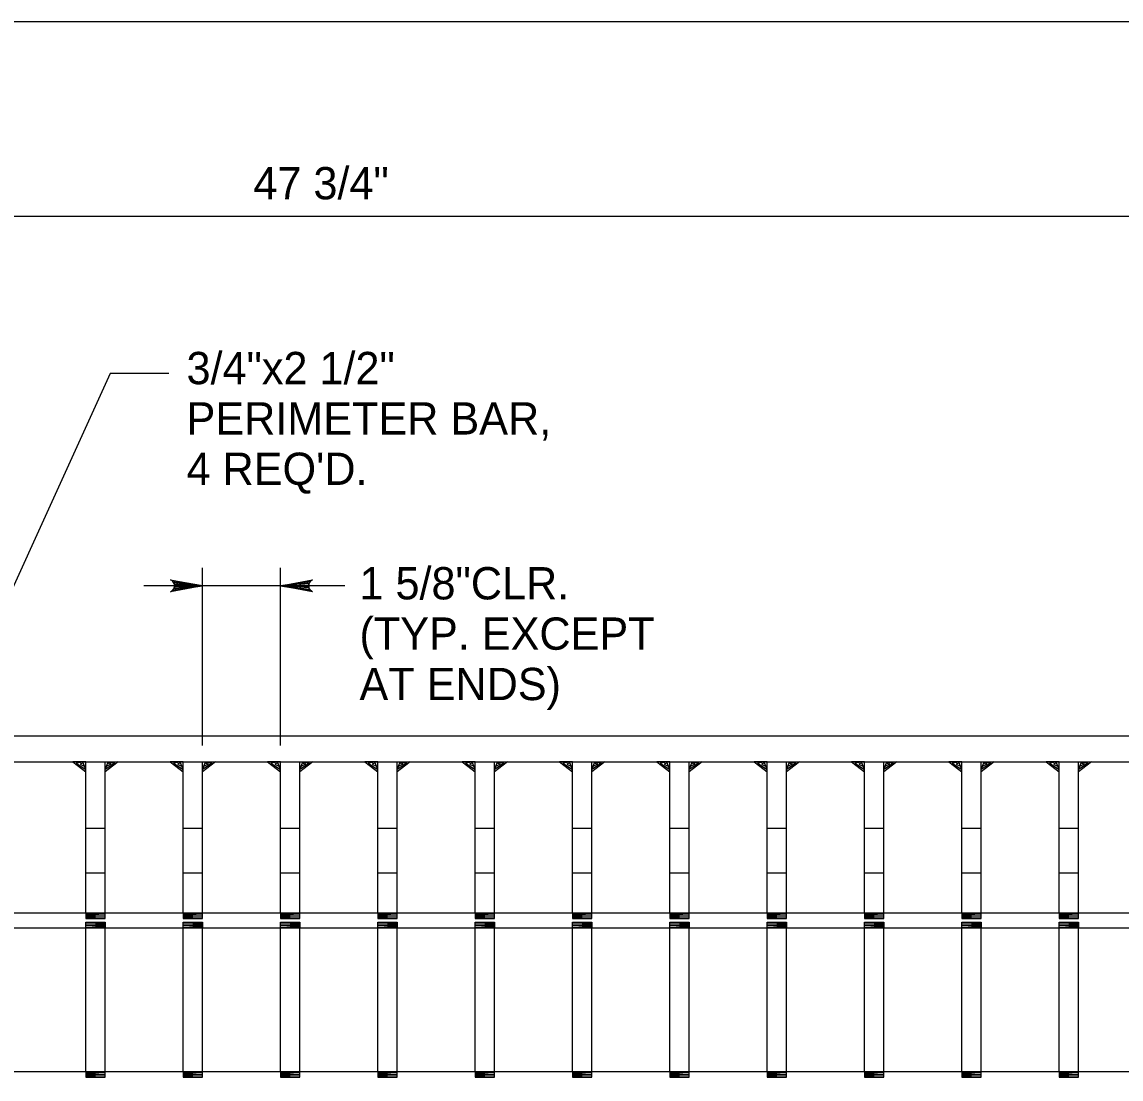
# Model space of a CAD drawing. Extents: x 2087776 to 2104538, y 970919 to 982612.
# Drawn here: x 2099347.9 to 2099683, y 980292 to 980614.2 of the extents above; entities that cross this region are included whole.
import ezdxf

# ---------------------------------------------------------------- set-up
doc = ezdxf.new("R2010")
doc.units = 0
doc.layers.add('1', color=7, linetype='Continuous')

msp = doc.modelspace()

# ---------------------------------------------------------------- linework, layer by layer
at = {"layer": '1'}
for p, q in [((2099824.11, 980554.93), (2099124.34, 980554.93)), ((2099403, 980393.63), (2099403, 980447.86)), ((2099426.77, 980393.63), (2099426.77, 980447.86)), ((2099446.35, 980442.35), (2099385.1, 980442.35)), ((2099124.34, 980396.59), (2099824.11, 980396.59)), ((2099124.34, 980388.71), (2099816.23, 980388.71)), ((2099367.42, 980342.64), (2099367.42, 980388.71)), ((2099373.33, 980342.64), (2099373.33, 980388.71)), ((2099397.09, 980342.64), (2099397.09, 980388.71)), ((2099403, 980342.64), (2099403, 980388.71)), ((2099426.77, 980342.64), (2099426.77, 980388.71)), ((2099432.67, 980342.64), (2099432.67, 980388.71)), ((2099456.44, 980342.64), (2099456.44, 980388.71)), ((2099462.34, 980342.64), (2099462.34, 980388.71)), ((2099486.11, 980342.64), (2099486.11, 980388.71)), ((2099492.02, 980342.64), (2099492.02, 980388.71)), ((2099515.78, 980342.64), (2099515.78, 980388.71)), ((2099521.69, 980342.64), (2099521.69, 980388.71)), ((2099545.45, 980342.64), (2099545.45, 980388.71)), ((2099551.36, 980342.64), (2099551.36, 980388.71)), ((2099575.13, 980342.64), (2099575.13, 980388.71)), ((2099581.03, 980342.64), (2099581.03, 980388.71)), ((2099604.8, 980342.64), (2099604.8, 980388.71)), ((2099610.7, 980342.64), (2099610.7, 980388.71)), ((2099634.47, 980342.64), (2099634.47, 980388.71)), ((2099640.37, 980342.64), (2099640.37, 980388.71)), ((2099664.14, 980342.64), (2099664.14, 980388.71)), ((2099670.05, 980342.64), (2099670.05, 980388.71)), ((2099367.42, 980368.4), (2099373.33, 980368.4)), ((2099397.09, 980368.4), (2099403, 980368.4)), ((2099426.77, 980368.4), (2099432.67, 980368.4)), ((2099456.44, 980368.4), (2099462.34, 980368.4)), ((2099486.11, 980368.4), (2099492.02, 980368.4)), ((2099515.78, 980368.4), (2099521.69, 980368.4)), ((2099545.45, 980368.4), (2099551.36, 980368.4)), ((2099575.13, 980368.4), (2099581.03, 980368.4)), ((2099604.8, 980368.4), (2099610.7, 980368.4)), ((2099634.47, 980368.4), (2099640.37, 980368.4)), ((2099664.14, 980368.4), (2099670.05, 980368.4)), ((2099367.42, 980354.86), (2099373.33, 980354.86)), ((2099397.09, 980354.86), (2099403, 980354.86)), ((2099426.77, 980354.86), (2099432.67, 980354.86)), ((2099456.44, 980354.86), (2099462.34, 980354.86)), ((2099486.11, 980354.86), (2099492.02, 980354.86)), ((2099515.78, 980354.86), (2099521.69, 980354.86)), ((2099545.45, 980354.86), (2099551.36, 980354.86)), ((2099575.13, 980354.86), (2099581.03, 980354.86)), ((2099604.8, 980354.86), (2099610.7, 980354.86)), ((2099634.47, 980354.86), (2099640.37, 980354.86)), ((2099664.14, 980354.86), (2099670.05, 980354.86)), ((2099132.22, 980342.64), (2099816.23, 980342.64)), ((2099367.42, 980340.88), (2099373.33, 980340.88)), ((2099397.09, 980340.88), (2099403, 980340.88)), ((2099426.77, 980340.88), (2099432.67, 980340.88)), ((2099456.44, 980340.88), (2099462.34, 980340.88)), ((2099486.11, 980340.88), (2099492.02, 980340.88)), ((2099515.78, 980340.88), (2099521.69, 980340.88)), ((2099545.45, 980340.88), (2099551.36, 980340.88)), ((2099575.13, 980340.88), (2099581.03, 980340.88)), ((2099604.8, 980340.88), (2099610.7, 980340.88)), ((2099634.47, 980340.88), (2099640.37, 980340.88)), ((2099664.14, 980340.88), (2099670.05, 980340.88)), ((2099132.22, 980338.06), (2099816.23, 980338.06)), ((2099367.42, 980339.82), (2099373.33, 980339.82)), ((2099367.42, 980294.26), (2099367.42, 980338.06)), ((2099373.33, 980294.26), (2099373.33, 980338.06)), ((2099397.09, 980339.82), (2099403, 980339.82)), ((2099397.09, 980294.26), (2099397.09, 980338.06)), ((2099403, 980294.26), (2099403, 980338.06)), ((2099426.77, 980339.82), (2099432.67, 980339.82)), ((2099426.77, 980294.26), (2099426.77, 980338.06)), ((2099432.67, 980294.26), (2099432.67, 980338.06)), ((2099456.44, 980339.82), (2099462.34, 980339.82)), ((2099456.44, 980294.26), (2099456.44, 980338.06)), ((2099462.34, 980294.26), (2099462.34, 980338.06)), ((2099486.11, 980339.82), (2099492.02, 980339.82)), ((2099486.11, 980294.26), (2099486.11, 980338.06)), ((2099492.02, 980294.26), (2099492.02, 980338.06)), ((2099515.78, 980339.82), (2099521.69, 980339.82)), ((2099515.78, 980294.26), (2099515.78, 980338.06)), ((2099521.69, 980294.26), (2099521.69, 980338.06)), ((2099545.45, 980339.82), (2099551.36, 980339.82)), ((2099545.45, 980294.26), (2099545.45, 980338.06)), ((2099551.36, 980294.26), (2099551.36, 980338.06)), ((2099575.13, 980339.82), (2099581.03, 980339.82)), ((2099575.13, 980294.26), (2099575.13, 980338.06)), ((2099581.03, 980294.26), (2099581.03, 980338.06)), ((2099604.8, 980339.82), (2099610.7, 980339.82)), ((2099604.8, 980294.26), (2099604.8, 980338.06)), ((2099610.7, 980294.26), (2099610.7, 980338.06)), ((2099634.47, 980339.82), (2099640.37, 980339.82)), ((2099634.47, 980294.26), (2099634.47, 980338.06)), ((2099640.37, 980294.26), (2099640.37, 980338.06)), ((2099664.14, 980339.82), (2099670.05, 980339.82)), ((2099664.14, 980294.26), (2099664.14, 980338.06)), ((2099670.05, 980294.26), (2099670.05, 980338.06)), ((2099132.22, 980294.26), (2099816.23, 980294.26)), ((2099367.42, 980292.5), (2099373.33, 980292.5)), ((2099397.09, 980292.5), (2099403, 980292.5)), ((2099426.77, 980292.5), (2099432.67, 980292.5)), ((2099456.44, 980292.5), (2099462.34, 980292.5)), ((2099486.11, 980292.5), (2099492.02, 980292.5)), ((2099515.78, 980292.5), (2099521.69, 980292.5)), ((2099545.45, 980292.5), (2099551.36, 980292.5)), ((2099575.13, 980292.5), (2099581.03, 980292.5)), ((2099604.8, 980292.5), (2099610.7, 980292.5)), ((2099634.47, 980292.5), (2099640.37, 980292.5)), ((2099664.14, 980292.5), (2099670.05, 980292.5))]:
    msp.add_line(p, q, dxfattribs=at)
for points in [[(2101519.11, 978763.82), (2101519.11, 980614.22), (2098940.37, 980614.22), (2098940.37, 978763.82), (2101519.11, 978763.82), (2101519.11, 978850.3), (2100862.94, 978850.3), (2100862.94, 979062.5), (2101519.11, 979062.5), (2101519.11, 979157.53), (2100862.94, 979157.53), (2100862.94, 978763.82), (2101121.48, 978763.82), (2101121.48, 978850.3), (2101121.48, 978763.82), (2101374.1, 978763.82), (2101374.1, 978850.3), (2101374.1, 978809.9), (2101519.11, 978809.9)], [(2099392.72, 980507.04), (2099374.8, 980507.04), (2099324.48, 980396.59)], [(2099403, 980442.35), (2099393.21, 980440.51), (2099393.59, 980440.77), (2099393.97, 980441.03), (2099394.16, 980441.36), (2099394.36, 980441.69), (2099394.41, 980442.02), (2099394.47, 980442.35), (2099394.41, 980442.67), (2099394.36, 980443), (2099394.16, 980443.33), (2099393.97, 980443.66), (2099393.59, 980443.92), (2099393.21, 980444.18), (2099403, 980442.35), (2099393.59, 980443.92), (2099393.97, 980443.66), (2099403, 980442.35), (2099394.16, 980443.33), (2099394.36, 980443), (2099403, 980442.35), (2099394.41, 980442.67), (2099394.47, 980442.35), (2099403, 980442.35), (2099394.41, 980442.02), (2099394.36, 980441.69), (2099403, 980442.35), (2099394.16, 980441.36), (2099393.97, 980441.03), (2099403, 980442.35), (2099393.59, 980440.77)], [(2099426.77, 980442.35), (2099436.55, 980444.18), (2099436.17, 980443.92), (2099435.8, 980443.66), (2099435.6, 980443.33), (2099435.41, 980443), (2099435.35, 980442.67), (2099435.3, 980442.35), (2099435.35, 980442.02), (2099435.41, 980441.69), (2099435.6, 980441.36), (2099435.8, 980441.03), (2099436.17, 980440.77), (2099436.55, 980440.51), (2099426.77, 980442.35), (2099436.17, 980440.77), (2099435.8, 980441.03), (2099426.77, 980442.35), (2099435.6, 980441.36), (2099435.41, 980441.69), (2099426.77, 980442.35), (2099435.35, 980442.02), (2099435.3, 980442.35), (2099426.77, 980442.35), (2099435.35, 980442.67), (2099435.41, 980443), (2099426.77, 980442.35), (2099435.6, 980443.33), (2099435.8, 980443.66), (2099426.77, 980442.35), (2099436.17, 980443.92)], [(2099367.42, 980388.71), (2099363.48, 980388.71), (2099367.42, 980385.66), (2099367.42, 980388.71), (2099364.51, 980388.3), (2099367.41, 980386.34), (2099366.64, 980388.36), (2099365.73, 980388), (2099366.95, 980387.35)], [(2099373.33, 980388.71), (2099377.26, 980388.71), (2099373.33, 980385.66), (2099373.33, 980388.71), (2099376.24, 980388.3), (2099373.34, 980386.34), (2099374.11, 980388.36), (2099375.02, 980388), (2099373.8, 980387.35)], [(2099397.09, 980388.71), (2099393.16, 980388.71), (2099397.09, 980385.66), (2099397.09, 980388.71), (2099394.18, 980388.3), (2099397.08, 980386.34), (2099396.31, 980388.36), (2099395.4, 980388), (2099396.62, 980387.35)], [(2099403, 980388.71), (2099406.94, 980388.71), (2099403, 980385.66), (2099403, 980388.71), (2099405.91, 980388.3), (2099403.01, 980386.34), (2099403.78, 980388.36), (2099404.69, 980388), (2099403.47, 980387.35)], [(2099426.77, 980388.71), (2099422.83, 980388.71), (2099426.77, 980385.66), (2099426.77, 980388.71), (2099423.85, 980388.3), (2099426.75, 980386.34), (2099425.98, 980388.36), (2099425.07, 980388), (2099426.29, 980387.35)], [(2099432.67, 980388.71), (2099436.61, 980388.71), (2099432.67, 980385.66), (2099432.67, 980388.71), (2099435.58, 980388.3), (2099432.68, 980386.34), (2099433.45, 980388.36), (2099434.36, 980388), (2099433.14, 980387.35)], [(2099456.44, 980388.71), (2099452.5, 980388.71), (2099456.44, 980385.66), (2099456.44, 980388.71), (2099453.52, 980388.3), (2099456.42, 980386.34), (2099455.66, 980388.36), (2099454.74, 980388), (2099455.97, 980387.35)], [(2099462.34, 980388.71), (2099466.28, 980388.71), (2099462.34, 980385.66), (2099462.34, 980388.71), (2099465.26, 980388.3), (2099462.36, 980386.34), (2099463.12, 980388.36), (2099464.04, 980388), (2099462.82, 980387.35)], [(2099486.11, 980388.71), (2099482.17, 980388.71), (2099486.11, 980385.66), (2099486.11, 980388.71), (2099483.2, 980388.3), (2099486.1, 980386.34), (2099485.33, 980388.36), (2099484.42, 980388), (2099485.64, 980387.35)], [(2099492.02, 980388.71), (2099495.95, 980388.71), (2099492.02, 980385.66), (2099492.02, 980388.71), (2099494.93, 980388.3), (2099492.03, 980386.34), (2099492.8, 980388.36), (2099493.71, 980388), (2099492.49, 980387.35)], [(2099515.78, 980388.71), (2099511.84, 980388.71), (2099515.78, 980385.66), (2099515.78, 980388.71), (2099512.87, 980388.3), (2099515.77, 980386.34), (2099515, 980388.36), (2099514.09, 980388), (2099515.31, 980387.35)], [(2099521.69, 980388.71), (2099525.62, 980388.71), (2099521.69, 980385.66), (2099521.69, 980388.71), (2099524.6, 980388.3), (2099521.7, 980386.34), (2099522.47, 980388.36), (2099523.38, 980388), (2099522.16, 980387.35)], [(2099545.45, 980388.71), (2099541.52, 980388.71), (2099545.45, 980385.66), (2099545.45, 980388.71), (2099542.54, 980388.3), (2099545.44, 980386.34), (2099544.67, 980388.36), (2099543.76, 980388), (2099544.98, 980387.35)], [(2099551.36, 980388.71), (2099555.3, 980388.71), (2099551.36, 980385.66), (2099551.36, 980388.71), (2099554.27, 980388.3), (2099551.37, 980386.34), (2099552.14, 980388.36), (2099553.05, 980388), (2099551.83, 980387.35)], [(2099575.13, 980388.71), (2099571.19, 980388.71), (2099575.13, 980385.66), (2099575.13, 980388.71), (2099572.21, 980388.3), (2099575.11, 980386.34), (2099574.34, 980388.36), (2099573.43, 980388), (2099574.65, 980387.35)], [(2099581.03, 980388.71), (2099584.97, 980388.71), (2099581.03, 980385.66), (2099581.03, 980388.71), (2099583.94, 980388.3), (2099581.04, 980386.34), (2099581.81, 980388.36), (2099582.72, 980388), (2099581.5, 980387.35)], [(2099604.8, 980388.71), (2099600.86, 980388.71), (2099604.8, 980385.66), (2099604.8, 980388.71), (2099601.88, 980388.3), (2099604.78, 980386.34), (2099604.02, 980388.36), (2099603.1, 980388), (2099604.32, 980387.35)], [(2099610.7, 980388.71), (2099614.64, 980388.71), (2099610.7, 980385.66), (2099610.7, 980388.71), (2099613.62, 980388.3), (2099610.72, 980386.34), (2099611.48, 980388.36), (2099612.4, 980388), (2099611.18, 980387.35)], [(2099634.47, 980388.71), (2099630.53, 980388.71), (2099634.47, 980385.66), (2099634.47, 980388.71), (2099631.56, 980388.3), (2099634.46, 980386.34), (2099633.69, 980388.36), (2099632.78, 980388), (2099634, 980387.35)], [(2099640.37, 980388.71), (2099644.31, 980388.71), (2099640.37, 980385.66), (2099640.37, 980388.71), (2099643.29, 980388.3), (2099640.39, 980386.34), (2099641.16, 980388.36), (2099642.07, 980388), (2099640.85, 980387.35)], [(2099664.14, 980388.71), (2099660.2, 980388.71), (2099664.14, 980385.66), (2099664.14, 980388.71), (2099661.23, 980388.3), (2099664.13, 980386.34), (2099663.36, 980388.36), (2099662.45, 980388), (2099663.67, 980387.35)], [(2099670.05, 980388.71), (2099673.98, 980388.71), (2099670.05, 980385.66), (2099670.05, 980388.71), (2099672.96, 980388.3), (2099670.06, 980386.34), (2099670.83, 980388.36), (2099671.74, 980388), (2099670.52, 980387.35)], [(2099367.42, 980342.64), (2099367.42, 980340.88), (2099373.33, 980340.88), (2099373.33, 980342.64), (2099367.42, 980342.4), (2099373.33, 980342.24), (2099367.43, 980341.95), (2099373.33, 980341.74), (2099367.42, 980341.51), (2099373.33, 980341.29), (2099367.42, 980341.15), (2099373.33, 980340.88)], [(2099397.09, 980342.64), (2099397.09, 980340.88), (2099403, 980340.88), (2099403, 980342.64), (2099397.09, 980342.4), (2099403, 980342.24), (2099397.1, 980341.95), (2099403, 980341.74), (2099397.09, 980341.51), (2099403, 980341.29), (2099397.09, 980341.15), (2099403, 980340.88)], [(2099426.77, 980342.64), (2099426.77, 980340.88), (2099432.67, 980340.88), (2099432.67, 980342.64), (2099426.77, 980342.4), (2099432.67, 980342.24), (2099426.78, 980341.95), (2099432.67, 980341.74), (2099426.77, 980341.51), (2099432.67, 980341.29), (2099426.77, 980341.15), (2099432.67, 980340.88)], [(2099456.44, 980342.64), (2099456.44, 980340.88), (2099462.34, 980340.88), (2099462.34, 980342.64), (2099456.44, 980342.4), (2099462.34, 980342.24), (2099456.45, 980341.95), (2099462.34, 980341.74), (2099456.44, 980341.51), (2099462.34, 980341.29), (2099456.44, 980341.15), (2099462.34, 980340.88)], [(2099486.11, 980342.64), (2099486.11, 980340.88), (2099492.02, 980340.88), (2099492.02, 980342.64), (2099486.11, 980342.4), (2099492.02, 980342.24), (2099486.12, 980341.95), (2099492.02, 980341.74), (2099486.11, 980341.51), (2099492.02, 980341.29), (2099486.11, 980341.15), (2099492.02, 980340.88)], [(2099515.78, 980342.64), (2099515.78, 980340.88), (2099521.69, 980340.88), (2099521.69, 980342.64), (2099515.78, 980342.4), (2099521.69, 980342.24), (2099515.79, 980341.95), (2099521.69, 980341.74), (2099515.78, 980341.51), (2099521.69, 980341.29), (2099515.78, 980341.15), (2099521.69, 980340.88)], [(2099545.45, 980342.64), (2099545.45, 980340.88), (2099551.36, 980340.88), (2099551.36, 980342.64), (2099545.45, 980342.4), (2099551.36, 980342.24), (2099545.46, 980341.95), (2099551.36, 980341.74), (2099545.45, 980341.51), (2099551.36, 980341.29), (2099545.45, 980341.15), (2099551.36, 980340.88)], [(2099575.13, 980342.64), (2099575.13, 980340.88), (2099581.03, 980340.88), (2099581.03, 980342.64), (2099575.13, 980342.4), (2099581.03, 980342.24), (2099575.13, 980341.95), (2099581.03, 980341.74), (2099575.13, 980341.51), (2099581.03, 980341.29), (2099575.13, 980341.15), (2099581.03, 980340.88)], [(2099604.8, 980342.64), (2099604.8, 980340.88), (2099610.7, 980340.88), (2099610.7, 980342.64), (2099604.8, 980342.4), (2099610.7, 980342.24), (2099604.81, 980341.95), (2099610.7, 980341.74), (2099604.8, 980341.51), (2099610.7, 980341.29), (2099604.8, 980341.15), (2099610.7, 980340.88)], [(2099634.47, 980342.64), (2099634.47, 980340.88), (2099640.37, 980340.88), (2099640.37, 980342.64), (2099634.47, 980342.4), (2099640.37, 980342.24), (2099634.48, 980341.95), (2099640.37, 980341.74), (2099634.47, 980341.51), (2099640.37, 980341.29), (2099634.47, 980341.15), (2099640.37, 980340.88)], [(2099664.14, 980342.64), (2099664.14, 980340.88), (2099670.05, 980340.88), (2099670.05, 980342.64), (2099664.14, 980342.4), (2099670.05, 980342.24), (2099664.15, 980341.95), (2099670.05, 980341.74), (2099664.14, 980341.51), (2099670.05, 980341.29), (2099664.14, 980341.15), (2099670.05, 980340.88)], [(2099367.42, 980338.06), (2099367.42, 980339.82), (2099373.33, 980339.82), (2099373.33, 980338.06), (2099367.42, 980338.3), (2099373.33, 980338.46), (2099367.43, 980338.74), (2099373.33, 980338.96), (2099367.42, 980339.19), (2099373.33, 980339.41), (2099367.42, 980339.54), (2099373.33, 980339.82)], [(2099397.09, 980338.06), (2099397.09, 980339.82), (2099403, 980339.82), (2099403, 980338.06), (2099397.09, 980338.3), (2099403, 980338.46), (2099397.1, 980338.74), (2099403, 980338.96), (2099397.09, 980339.19), (2099403, 980339.41), (2099397.09, 980339.54), (2099403, 980339.82)], [(2099426.77, 980338.06), (2099426.77, 980339.82), (2099432.67, 980339.82), (2099432.67, 980338.06), (2099426.77, 980338.3), (2099432.67, 980338.46), (2099426.78, 980338.74), (2099432.67, 980338.96), (2099426.77, 980339.19), (2099432.67, 980339.41), (2099426.77, 980339.54), (2099432.67, 980339.82)], [(2099456.44, 980338.06), (2099456.44, 980339.82), (2099462.34, 980339.82), (2099462.34, 980338.06), (2099456.44, 980338.3), (2099462.34, 980338.46), (2099456.45, 980338.74), (2099462.34, 980338.96), (2099456.44, 980339.19), (2099462.34, 980339.41), (2099456.44, 980339.54), (2099462.34, 980339.82)], [(2099486.11, 980338.06), (2099486.11, 980339.82), (2099492.02, 980339.82), (2099492.02, 980338.06), (2099486.11, 980338.3), (2099492.02, 980338.46), (2099486.12, 980338.74), (2099492.02, 980338.96), (2099486.11, 980339.19), (2099492.02, 980339.41), (2099486.11, 980339.54), (2099492.02, 980339.82)], [(2099515.78, 980338.06), (2099515.78, 980339.82), (2099521.69, 980339.82), (2099521.69, 980338.06), (2099515.78, 980338.3), (2099521.69, 980338.46), (2099515.79, 980338.74), (2099521.69, 980338.96), (2099515.78, 980339.19), (2099521.69, 980339.41), (2099515.78, 980339.54), (2099521.69, 980339.82)], [(2099545.45, 980338.06), (2099545.45, 980339.82), (2099551.36, 980339.82), (2099551.36, 980338.06), (2099545.45, 980338.3), (2099551.36, 980338.46), (2099545.46, 980338.74), (2099551.36, 980338.96), (2099545.45, 980339.19), (2099551.36, 980339.41), (2099545.45, 980339.54), (2099551.36, 980339.82)], [(2099575.13, 980338.06), (2099575.13, 980339.82), (2099581.03, 980339.82), (2099581.03, 980338.06), (2099575.13, 980338.3), (2099581.03, 980338.46), (2099575.13, 980338.74), (2099581.03, 980338.96), (2099575.13, 980339.19), (2099581.03, 980339.41), (2099575.13, 980339.54), (2099581.03, 980339.82)], [(2099604.8, 980338.06), (2099604.8, 980339.82), (2099610.7, 980339.82), (2099610.7, 980338.06), (2099604.8, 980338.3), (2099610.7, 980338.46), (2099604.81, 980338.74), (2099610.7, 980338.96), (2099604.8, 980339.19), (2099610.7, 980339.41), (2099604.8, 980339.54), (2099610.7, 980339.82)], [(2099634.47, 980338.06), (2099634.47, 980339.82), (2099640.37, 980339.82), (2099640.37, 980338.06), (2099634.47, 980338.3), (2099640.37, 980338.46), (2099634.48, 980338.74), (2099640.37, 980338.96), (2099634.47, 980339.19), (2099640.37, 980339.41), (2099634.47, 980339.54), (2099640.37, 980339.82)], [(2099664.14, 980338.06), (2099664.14, 980339.82), (2099670.05, 980339.82), (2099670.05, 980338.06), (2099664.14, 980338.3), (2099670.05, 980338.46), (2099664.15, 980338.74), (2099670.05, 980338.96), (2099664.14, 980339.19), (2099670.05, 980339.41), (2099664.14, 980339.54), (2099670.05, 980339.82)], [(2099367.42, 980294.26), (2099367.42, 980292.5), (2099373.33, 980292.5), (2099373.33, 980294.26), (2099367.42, 980294.03), (2099373.33, 980293.86), (2099367.43, 980293.58), (2099373.33, 980293.37), (2099367.42, 980293.14), (2099373.33, 980292.91), (2099367.42, 980292.78), (2099373.33, 980292.5)], [(2099397.09, 980294.26), (2099397.09, 980292.5), (2099403, 980292.5), (2099403, 980294.26), (2099397.09, 980294.03), (2099403, 980293.86), (2099397.1, 980293.58), (2099403, 980293.37), (2099397.09, 980293.14), (2099403, 980292.91), (2099397.09, 980292.78), (2099403, 980292.5)], [(2099426.77, 980294.26), (2099426.77, 980292.5), (2099432.67, 980292.5), (2099432.67, 980294.26), (2099426.77, 980294.03), (2099432.67, 980293.86), (2099426.78, 980293.58), (2099432.67, 980293.37), (2099426.77, 980293.14), (2099432.67, 980292.91), (2099426.77, 980292.78), (2099432.67, 980292.5)], [(2099456.44, 980294.26), (2099456.44, 980292.5), (2099462.34, 980292.5), (2099462.34, 980294.26), (2099456.44, 980294.03), (2099462.34, 980293.86), (2099456.45, 980293.58), (2099462.34, 980293.37), (2099456.44, 980293.14), (2099462.34, 980292.91), (2099456.44, 980292.78), (2099462.34, 980292.5)], [(2099486.11, 980294.26), (2099486.11, 980292.5), (2099492.02, 980292.5), (2099492.02, 980294.26), (2099486.11, 980294.03), (2099492.02, 980293.86), (2099486.12, 980293.58), (2099492.02, 980293.37), (2099486.11, 980293.14), (2099492.02, 980292.91), (2099486.11, 980292.78), (2099492.02, 980292.5)], [(2099515.78, 980294.26), (2099515.78, 980292.5), (2099521.69, 980292.5), (2099521.69, 980294.26), (2099515.78, 980294.03), (2099521.69, 980293.86), (2099515.79, 980293.58), (2099521.69, 980293.37), (2099515.78, 980293.14), (2099521.69, 980292.91), (2099515.78, 980292.78), (2099521.69, 980292.5)], [(2099545.45, 980294.26), (2099545.45, 980292.5), (2099551.36, 980292.5), (2099551.36, 980294.26), (2099545.45, 980294.03), (2099551.36, 980293.86), (2099545.46, 980293.58), (2099551.36, 980293.37), (2099545.45, 980293.14), (2099551.36, 980292.91), (2099545.45, 980292.78), (2099551.36, 980292.5)], [(2099575.13, 980294.26), (2099575.13, 980292.5), (2099581.03, 980292.5), (2099581.03, 980294.26), (2099575.13, 980294.03), (2099581.03, 980293.86), (2099575.13, 980293.58), (2099581.03, 980293.37), (2099575.13, 980293.14), (2099581.03, 980292.91), (2099575.13, 980292.78), (2099581.03, 980292.5)], [(2099604.8, 980294.26), (2099604.8, 980292.5), (2099610.7, 980292.5), (2099610.7, 980294.26), (2099604.8, 980294.03), (2099610.7, 980293.86), (2099604.81, 980293.58), (2099610.7, 980293.37), (2099604.8, 980293.14), (2099610.7, 980292.91), (2099604.8, 980292.78), (2099610.7, 980292.5)], [(2099634.47, 980294.26), (2099634.47, 980292.5), (2099640.37, 980292.5), (2099640.37, 980294.26), (2099634.47, 980294.03), (2099640.37, 980293.86), (2099634.48, 980293.58), (2099640.37, 980293.37), (2099634.47, 980293.14), (2099640.37, 980292.91), (2099634.47, 980292.78), (2099640.37, 980292.5)], [(2099664.14, 980294.26), (2099664.14, 980292.5), (2099670.05, 980292.5), (2099670.05, 980294.26), (2099664.14, 980294.03), (2099670.05, 980293.86), (2099664.15, 980293.58), (2099670.05, 980293.37), (2099664.14, 980293.14), (2099670.05, 980292.91), (2099664.14, 980292.78), (2099670.05, 980292.5)]]:
    msp.add_lwpolyline(points, dxfattribs=at)

# ---------------------------------------------------------------- texts
for s, height, p in [('47 3/4"', 9.843, (2099418.5, 980560.16)), ('3/4"x2 1/2"', 9.8425, (2099398.11, 980503.8)), ('PERIMETER BAR,', 9.8425, (2099398.11, 980488.44)), ("4 REQ'D.", 9.843, (2099398.11, 980473.09)), ('1 5/8"CLR.', 9.843, (2099450.83, 980438.19)), ('(TYP. EXCEPT', 9.8425, (2099450.83, 980422.84)), ('AT ENDS)', 9.843, (2099450.83, 980407.48))]:
    msp.add_text(s, height=height, dxfattribs=at).set_placement(p)

doc.saveas('drawing.dxf')
